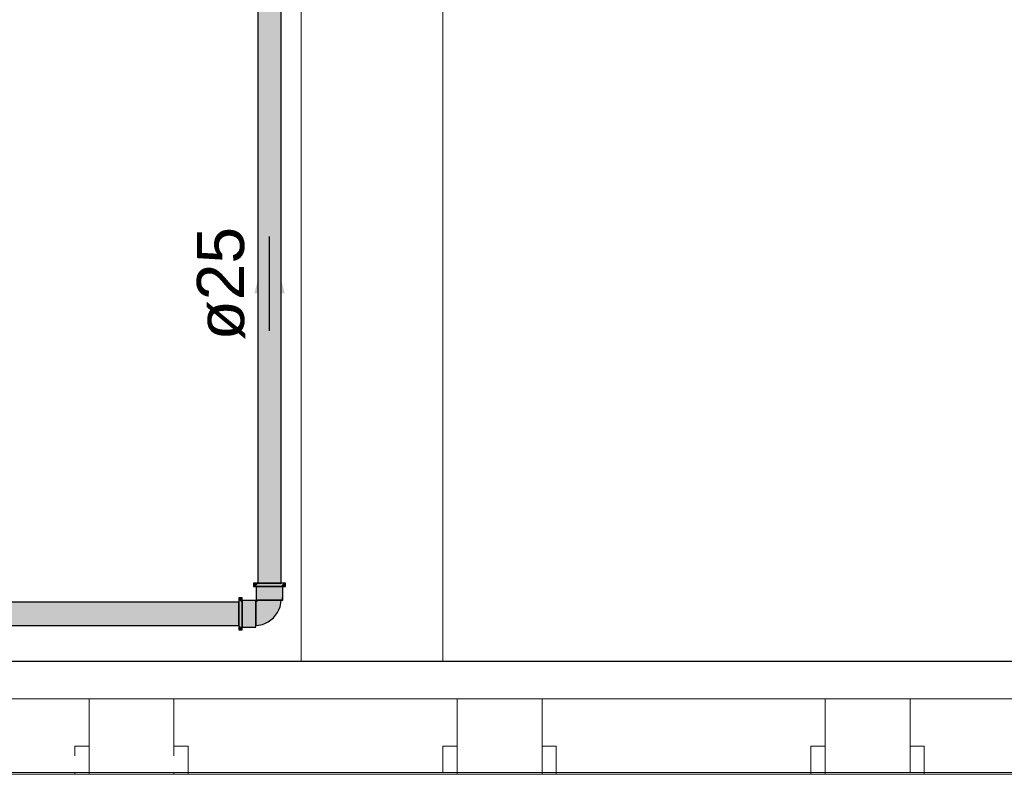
# Model space of a CAD drawing. Header units: millimetres. Extents: x -16331 to -10174, y -4135 to -3584.
# Tile 319 of 456: x -10240.22 to -10236.04, y -4011.24 to -4008.04. Entities that reach past the tile are written whole.
import ezdxf

# ---------------------------------------------------------------- set-up
doc = ezdxf.new("R2010")
doc.units = ezdxf.units.MM
for name, color, linetype in [('AL-Condutos', 3, 'Continuous'), ('AL-Conexões', 4, 'Continuous'), ('AL-Sentido conduto', 7, 'Continuous'), ('AL-Textos conduto', 7, 'Continuous'), ('DI-Eixos', 7, 'Continuous')]:
    doc.layers.add(name, color=color, linetype=linetype)
for name, color, linetype, lineweight in [('DI-Elementos externos em corte', 9, 'Continuous', 18), ('DI-Elementos externos em vista', 9, 'Continuous', 5), ('IFC-IfcBuildingElementProxy-Contorno', 250, 'Continuous', 5)]:
    doc.layers.add(name, color=color, linetype=linetype, lineweight=lineweight)
doc.styles.add('Arial', font='arial.ttf', dxfattribs={"height": 100})

msp = doc.modelspace()

# ---------------------------------------------------------------- hatches: boundary and pattern name
at = {"layer": 'AL-Condutos', "linetype": 'Continuous'}
for points in [[(-10239.1064, -4010.4256), (-10239.1064, -4007.9296), (-10239.1086, -4007.9296), (-10239.119, -4007.9296), (-10239.1358, -4007.9296), (-10239.1562, -4007.9296), (-10239.1765, -4007.9296), (-10239.1933, -4007.9296), (-10239.2037, -4007.9296), (-10239.2059, -4007.9296), (-10239.2059, -4010.4256), (-10239.2037, -4010.4256), (-10239.1933, -4010.4256), (-10239.1765, -4010.4256), (-10239.1562, -4010.4256), (-10239.1358, -4010.4256), (-10239.119, -4010.4256), (-10239.1086, -4010.4256)], [(-10239.2862, -4010.6053), (-10239.2862, -4010.6031), (-10239.2862, -4010.5927), (-10239.2862, -4010.5759), (-10239.2862, -4010.5556), (-10239.2862, -4010.5352), (-10239.2862, -4010.5184), (-10239.2862, -4010.508), (-10239.2862, -4010.5059), (-10244.4251, -4010.5059), (-10244.4251, -4010.5073), (-10244.4251, -4010.508), (-10244.4251, -4010.515), (-10244.4251, -4010.5184), (-10244.4251, -4010.5297), (-10244.4251, -4010.5352), (-10244.4251, -4010.5489), (-10244.4251, -4010.5556), (-10244.4251, -4010.5693), (-10244.4251, -4010.5759), (-10244.4251, -4010.5872), (-10244.4251, -4010.5927), (-10244.4251, -4010.5997), (-10244.4251, -4010.6031), (-10244.4251, -4010.6046), (-10244.4251, -4010.6053)]]:
    msp.add_hatch(color=91, dxfattribs=at).paths.add_polyline_path(points)
at = {"layer": 'AL-Conexões', "linetype": 'Continuous'}
for points in [[(-10239.2218, -4010.4256), (-10239.2242, -4010.4256), (-10239.2242, -4010.4392), (-10239.2218, -4010.4392), (-10239.215, -4010.4392), (-10239.2042, -4010.4256), (-10239.215, -4010.4256)], [(-10239.215, -4010.4392), (-10239.213, -4010.4392), (-10239.2042, -4010.4392), (-10239.1902, -4010.4392), (-10239.1738, -4010.4392), (-10239.1562, -4010.4392), (-10239.1386, -4010.4392), (-10239.1222, -4010.4392), (-10239.1081, -4010.4392), (-10239.0973, -4010.4256), (-10239.1081, -4010.4256), (-10239.1222, -4010.4256), (-10239.1386, -4010.4256), (-10239.1562, -4010.4256), (-10239.1738, -4010.4256), (-10239.1902, -4010.4256), (-10239.2042, -4010.4256), (-10239.213, -4010.4366)], [(-10239.211, -4010.4392), (-10239.213, -4010.4392), (-10239.213, -4010.498), (-10239.211, -4010.498), (-10239.2079, -4010.498), (-10239.2054, -4010.498), (-10239.2054, -4010.4946), (-10239.2054, -4010.498), (-10239.1963, -4010.498), (-10239.1963, -4010.4824), (-10239.2047, -4010.4937), (-10239.1963, -4010.4824), (-10239.1963, -4010.4392), (-10239.2054, -4010.4392)], [(-10239.1013, -4010.4702), (-10239.1013, -4010.4392), (-10239.107, -4010.4392), (-10239.116, -4010.4392), (-10239.1278, -4010.4392), (-10239.1415, -4010.4392), (-10239.1562, -4010.4392), (-10239.1709, -4010.4392), (-10239.1846, -4010.4392), (-10239.1963, -4010.4392), (-10239.1963, -4010.498), (-10239.1846, -4010.498), (-10239.1709, -4010.498), (-10239.1562, -4010.498), (-10239.1415, -4010.498), (-10239.1278, -4010.498), (-10239.116, -4010.498), (-10239.107, -4010.498), (-10239.1064, -4010.498)], [(-10239.0882, -4010.4392), (-10239.0882, -4010.4256), (-10239.0905, -4010.4256), (-10239.0973, -4010.4256), (-10239.0994, -4010.4282), (-10239.1081, -4010.4392), (-10239.0994, -4010.4392), (-10239.0973, -4010.4392), (-10239.0905, -4010.4392)], [(-10239.0994, -4010.498), (-10239.0994, -4010.4392), (-10239.1013, -4010.4392), (-10239.1013, -4010.498)], [(-10239.2726, -4010.4876), (-10239.2862, -4010.4876), (-10239.2862, -4010.4899), (-10239.2862, -4010.4967), (-10239.2835, -4010.4988), (-10239.2726, -4010.5075), (-10239.2726, -4010.4988), (-10239.2726, -4010.4967), (-10239.2726, -4010.4899)], [(-10239.1013, -4010.498), (-10239.1013, -4010.4702), (-10239.1064, -4010.498)], [(-10239.2726, -4010.6145), (-10239.2726, -4010.6124), (-10239.2726, -4010.6037), (-10239.2726, -4010.5896), (-10239.2726, -4010.5732), (-10239.2726, -4010.5556), (-10239.2726, -4010.538), (-10239.2726, -4010.5216), (-10239.2726, -4010.5075), (-10239.2746, -4010.5059), (-10239.2862, -4010.4967), (-10239.2862, -4010.5059), (-10239.2862, -4010.5075), (-10239.2862, -4010.5216), (-10239.2862, -4010.538), (-10239.2862, -4010.5556), (-10239.2862, -4010.5732), (-10239.2862, -4010.5896), (-10239.2862, -4010.6037), (-10239.2752, -4010.6124)], [(-10239.2138, -4010.4988), (-10239.2726, -4010.4988), (-10239.2726, -4010.5007), (-10239.2726, -4010.5064), (-10239.2267, -4010.5134), (-10239.2172, -4010.5064), (-10239.2168, -4010.5061), (-10239.2172, -4010.5064), (-10239.2267, -4010.5134), (-10239.2138, -4010.5154), (-10239.2138, -4010.5064), (-10239.2138, -4010.5039), (-10239.2138, -4010.5007)], [(-10239.2138, -4010.6104), (-10239.2138, -4010.6054), (-10239.2138, -4010.6048), (-10239.2138, -4010.5957), (-10239.2138, -4010.584), (-10239.2138, -4010.5703), (-10239.2138, -4010.5556), (-10239.2138, -4010.5409), (-10239.2138, -4010.5272), (-10239.2138, -4010.5154), (-10239.2726, -4010.5064), (-10239.2726, -4010.5154), (-10239.2726, -4010.5272), (-10239.2726, -4010.5409), (-10239.2726, -4010.5556), (-10239.2726, -4010.5703), (-10239.2726, -4010.584), (-10239.2726, -4010.5957), (-10239.2726, -4010.6048), (-10239.2319, -4010.6087)], [(-10239.1828, -4010.5974), (-10239.1816, -4010.5902), (-10239.1705, -4010.5769), (-10239.1621, -4010.5596), (-10239.1636, -4010.5377), (-10239.1692, -4010.5149), (-10239.182, -4010.498), (-10239.1954, -4010.498), (-10239.1864, -4010.5102), (-10239.1863, -4010.5255), (-10239.1776, -4010.5483), (-10239.1884, -4010.5612), (-10239.1776, -4010.5483), (-10239.1863, -4010.5255), (-10239.1864, -4010.5102), (-10239.1954, -4010.498), (-10239.2045, -4010.498), (-10239.2013, -4010.5104), (-10239.2045, -4010.498), (-10239.2079, -4010.498), (-10239.2104, -4010.5014), (-10239.2138, -4010.5039), (-10239.2138, -4010.5072), (-10239.2138, -4010.5163), (-10239.2015, -4010.5253), (-10239.1965, -4010.5426), (-10239.2015, -4010.5253), (-10239.2138, -4010.5163), (-10239.2138, -4010.5298), (-10239.2138, -4010.5462), (-10239.2009, -4010.5635), (-10239.1937, -4010.577), (-10239.2009, -4010.5635), (-10239.2138, -4010.5462), (-10239.2138, -4010.5549), (-10239.2138, -4010.5636), (-10239.2138, -4010.5801), (-10239.1976, -4010.5927), (-10239.2138, -4010.5801), (-10239.2138, -4010.5935), (-10239.2138, -4010.6023), (-10239.1969, -4010.5997), (-10239.2138, -4010.6023), (-10239.2138, -4010.6054), (-10239.2032, -4010.6035), (-10239.1866, -4010.6004), (-10239.174, -4010.5948), (-10239.1614, -4010.5891), (-10239.1505, -4010.5806), (-10239.1397, -4010.5721), (-10239.1312, -4010.5612), (-10239.1226, -4010.5503), (-10239.117, -4010.5377), (-10239.1113, -4010.5251), (-10239.1083, -4010.5085), (-10239.1064, -4010.498), (-10239.1094, -4010.498), (-10239.1121, -4010.5148), (-10239.1145, -4010.5291), (-10239.1203, -4010.5396), (-10239.1315, -4010.558), (-10239.1203, -4010.5396), (-10239.1145, -4010.5291), (-10239.1121, -4010.5148), (-10239.1094, -4010.498), (-10239.1182, -4010.498), (-10239.1211, -4010.5224), (-10239.1182, -4010.498), (-10239.1316, -4010.498), (-10239.135, -4010.5166), (-10239.1345, -4010.5374), (-10239.1412, -4010.5551), (-10239.1475, -4010.5707), (-10239.1563, -4010.5829), (-10239.1708, -4010.5921), (-10239.1563, -4010.5829), (-10239.1475, -4010.5707), (-10239.1412, -4010.5551), (-10239.1345, -4010.5374), (-10239.135, -4010.5166), (-10239.1316, -4010.498), (-10239.1481, -4010.498), (-10239.1656, -4010.498), (-10239.1508, -4010.5212), (-10239.1482, -4010.5423), (-10239.1508, -4010.5212), (-10239.1656, -4010.498), (-10239.182, -4010.498), (-10239.1692, -4010.5149), (-10239.1636, -4010.5377), (-10239.1621, -4010.5596), (-10239.1705, -4010.5769), (-10239.1816, -4010.5902)], [(-10239.2862, -4010.6213), (-10239.2862, -4010.6236), (-10239.2726, -4010.6236), (-10239.2726, -4010.6213), (-10239.2726, -4010.6145), (-10239.2841, -4010.6053), (-10239.2862, -4010.6037), (-10239.2862, -4010.6053), (-10239.2862, -4010.6145)], [(-10239.2726, -4010.6104), (-10239.2726, -4010.6124), (-10239.2138, -4010.6124), (-10239.2138, -4010.6104), (-10239.2726, -4010.6048)]]:
    msp.add_hatch(color=51, dxfattribs=at).paths.add_polyline_path(points)
at = {"layer": 'AL-Sentido conduto', "linetype": 'Continuous'}
msp.add_hatch(color=3, dxfattribs=at).paths.add_polyline_path([(-10239.1562, -4008.9557), (-10239.2209, -4009.1972), (-10239.0915, -4009.1972)])

# ---------------------------------------------------------------- linework, layer by layer
at = {"layer": 'AL-Condutos'}
for p, q in [((-10239.2059, -4007.9296), (-10239.2059, -4010.4256)), ((-10239.1064, -4010.4256), (-10239.1064, -4007.9296)), ((-10239.2059, -4010.4256), (-10239.2037, -4010.4256)), ((-10239.2037, -4010.4256), (-10239.1933, -4010.4256)), ((-10239.1933, -4010.4256), (-10239.1765, -4010.4256)), ((-10239.1765, -4010.4256), (-10239.1562, -4010.4256)), ((-10239.1562, -4010.4256), (-10239.1358, -4010.4256)), ((-10239.1358, -4010.4256), (-10239.119, -4010.4256)), ((-10239.119, -4010.4256), (-10239.1086, -4010.4256)), ((-10239.1086, -4010.4256), (-10239.1064, -4010.4256)), ((-10239.2862, -4010.5059), (-10244.4251, -4010.5059)), ((-10239.2862, -4010.508), (-10239.2862, -4010.5059)), ((-10239.2862, -4010.5184), (-10239.2862, -4010.508)), ((-10239.2862, -4010.5352), (-10239.2862, -4010.5184)), ((-10239.2862, -4010.5556), (-10239.2862, -4010.5352)), ((-10239.2862, -4010.5759), (-10239.2862, -4010.5556)), ((-10244.4251, -4010.6053), (-10239.2862, -4010.6053)), ((-10239.2862, -4010.5927), (-10239.2862, -4010.5759)), ((-10239.2862, -4010.6031), (-10239.2862, -4010.5927)), ((-10239.2862, -4010.6053), (-10239.2862, -4010.6031))]:
    msp.add_line(p, q, dxfattribs=at)
at = {"layer": 'AL-Conexões'}
for p, q in [((-10239.2242, -4010.4256), (-10239.2242, -4010.4392)), ((-10239.2218, -4010.4256), (-10239.2242, -4010.4256)), ((-10239.2242, -4010.4392), (-10239.2218, -4010.4392)), ((-10239.215, -4010.4256), (-10239.2218, -4010.4256)), ((-10239.2218, -4010.4392), (-10239.215, -4010.4392)), ((-10239.2042, -4010.4256), (-10239.215, -4010.4256)), ((-10239.215, -4010.4392), (-10239.213, -4010.4392)), ((-10239.213, -4010.4392), (-10239.2042, -4010.4392)), ((-10239.213, -4010.4392), (-10239.213, -4010.498)), ((-10239.211, -4010.4392), (-10239.213, -4010.4392)), ((-10239.2054, -4010.4392), (-10239.211, -4010.4392)), ((-10239.1963, -4010.4392), (-10239.2054, -4010.4392)), ((-10239.1902, -4010.4256), (-10239.2042, -4010.4256)), ((-10239.2042, -4010.4392), (-10239.1902, -4010.4392)), ((-10239.1846, -4010.4392), (-10239.1963, -4010.4392)), ((-10239.1738, -4010.4256), (-10239.1902, -4010.4256)), ((-10239.1902, -4010.4392), (-10239.1738, -4010.4392)), ((-10239.1709, -4010.4392), (-10239.1846, -4010.4392)), ((-10239.1562, -4010.4256), (-10239.1738, -4010.4256)), ((-10239.1738, -4010.4392), (-10239.1562, -4010.4392)), ((-10239.1562, -4010.4392), (-10239.1709, -4010.4392)), ((-10239.1386, -4010.4256), (-10239.1562, -4010.4256)), ((-10239.1562, -4010.4392), (-10239.1386, -4010.4392)), ((-10239.1415, -4010.4392), (-10239.1562, -4010.4392)), ((-10239.1278, -4010.4392), (-10239.1415, -4010.4392)), ((-10239.1222, -4010.4256), (-10239.1386, -4010.4256)), ((-10239.1386, -4010.4392), (-10239.1222, -4010.4392)), ((-10239.116, -4010.4392), (-10239.1278, -4010.4392)), ((-10239.1081, -4010.4256), (-10239.1222, -4010.4256)), ((-10239.1222, -4010.4392), (-10239.1081, -4010.4392)), ((-10239.107, -4010.4392), (-10239.116, -4010.4392)), ((-10239.0973, -4010.4256), (-10239.1081, -4010.4256)), ((-10239.1081, -4010.4392), (-10239.0994, -4010.4392)), ((-10239.1013, -4010.4392), (-10239.107, -4010.4392)), ((-10239.0994, -4010.4392), (-10239.1013, -4010.4392)), ((-10239.0994, -4010.4392), (-10239.0973, -4010.4392)), ((-10239.0994, -4010.498), (-10239.0994, -4010.4392)), ((-10239.0905, -4010.4256), (-10239.0973, -4010.4256)), ((-10239.0973, -4010.4392), (-10239.0905, -4010.4392)), ((-10239.0882, -4010.4256), (-10239.0905, -4010.4256)), ((-10239.0905, -4010.4392), (-10239.0882, -4010.4392)), ((-10239.0882, -4010.4392), (-10239.0882, -4010.4256)), ((-10239.2862, -4010.4876), (-10239.2862, -4010.4899)), ((-10239.2726, -4010.4876), (-10239.2862, -4010.4876)), ((-10239.2726, -4010.4899), (-10239.2726, -4010.4876)), ((-10239.2862, -4010.4899), (-10239.2862, -4010.4967)), ((-10239.2862, -4010.4967), (-10239.2862, -4010.5059)), ((-10239.2862, -4010.5059), (-10239.2862, -4010.5075)), ((-10239.2862, -4010.5075), (-10239.2862, -4010.5216)), ((-10239.2862, -4010.5216), (-10239.2862, -4010.538)), ((-10239.2726, -4010.4967), (-10239.2726, -4010.4899)), ((-10239.2726, -4010.4988), (-10239.2726, -4010.4967)), ((-10239.2726, -4010.5075), (-10239.2726, -4010.4988)), ((-10239.2726, -4010.4988), (-10239.2726, -4010.5007)), ((-10239.2138, -4010.4988), (-10239.2726, -4010.4988)), ((-10239.2726, -4010.5007), (-10239.2726, -4010.5064)), ((-10239.2726, -4010.5064), (-10239.2726, -4010.5154)), ((-10239.2726, -4010.5216), (-10239.2726, -4010.5075)), ((-10239.2726, -4010.5154), (-10239.2726, -4010.5272)), ((-10239.2726, -4010.538), (-10239.2726, -4010.5216)), ((-10239.2726, -4010.5272), (-10239.2726, -4010.5409)), ((-10239.2138, -4010.5007), (-10239.2138, -4010.4988)), ((-10239.2138, -4010.5039), (-10239.2138, -4010.5007)), ((-10239.2104, -4010.5014), (-10239.2138, -4010.5039)), ((-10239.2138, -4010.5064), (-10239.2138, -4010.5039)), ((-10239.2138, -4010.5039), (-10239.2138, -4010.5072)), ((-10239.2138, -4010.5154), (-10239.2138, -4010.5064)), ((-10239.2138, -4010.5072), (-10239.2138, -4010.5163)), ((-10239.2138, -4010.5272), (-10239.2138, -4010.5154)), ((-10239.2138, -4010.5163), (-10239.2138, -4010.5298)), ((-10239.2138, -4010.5409), (-10239.2138, -4010.5272)), ((-10239.2138, -4010.5298), (-10239.2138, -4010.5462)), ((-10239.213, -4010.498), (-10239.211, -4010.498)), ((-10239.211, -4010.498), (-10239.2079, -4010.498)), ((-10239.2079, -4010.498), (-10239.2104, -4010.5014)), ((-10239.2079, -4010.498), (-10239.2054, -4010.498)), ((-10239.2045, -4010.498), (-10239.2079, -4010.498)), ((-10239.2054, -4010.498), (-10239.1963, -4010.498)), ((-10239.1954, -4010.498), (-10239.2045, -4010.498)), ((-10239.1963, -4010.498), (-10239.1846, -4010.498)), ((-10239.182, -4010.498), (-10239.1954, -4010.498)), ((-10239.1846, -4010.498), (-10239.1709, -4010.498)), ((-10239.1656, -4010.498), (-10239.182, -4010.498)), ((-10239.1709, -4010.498), (-10239.1562, -4010.498)), ((-10239.1481, -4010.498), (-10239.1656, -4010.498)), ((-10239.1562, -4010.498), (-10239.1415, -4010.498)), ((-10239.1316, -4010.498), (-10239.1481, -4010.498)), ((-10239.1415, -4010.498), (-10239.1278, -4010.498)), ((-10239.1182, -4010.498), (-10239.1316, -4010.498)), ((-10239.1278, -4010.498), (-10239.116, -4010.498)), ((-10239.1094, -4010.498), (-10239.1182, -4010.498)), ((-10239.117, -4010.5377), (-10239.1113, -4010.5251)), ((-10239.116, -4010.498), (-10239.107, -4010.498)), ((-10239.1113, -4010.5251), (-10239.1083, -4010.5085)), ((-10239.1064, -4010.498), (-10239.1094, -4010.498)), ((-10239.1083, -4010.5085), (-10239.1064, -4010.498)), ((-10239.107, -4010.498), (-10239.1064, -4010.498)), ((-10239.1064, -4010.498), (-10239.1013, -4010.498)), ((-10239.1013, -4010.498), (-10239.0994, -4010.498)), ((-10239.2862, -4010.538), (-10239.2862, -4010.5556)), ((-10239.2862, -4010.5556), (-10239.2862, -4010.5732)), ((-10239.2726, -4010.5556), (-10239.2726, -4010.538)), ((-10239.2726, -4010.5409), (-10239.2726, -4010.5556)), ((-10239.2726, -4010.5732), (-10239.2726, -4010.5556)), ((-10239.2726, -4010.5556), (-10239.2726, -4010.5703)), ((-10239.2726, -4010.5703), (-10239.2726, -4010.584)), ((-10239.2138, -4010.5556), (-10239.2138, -4010.5409)), ((-10239.2138, -4010.5462), (-10239.2138, -4010.5549)), ((-10239.2138, -4010.5549), (-10239.2138, -4010.5636)), ((-10239.2138, -4010.5703), (-10239.2138, -4010.5556)), ((-10239.2138, -4010.5636), (-10239.2138, -4010.5801)), ((-10239.2138, -4010.584), (-10239.2138, -4010.5703)), ((-10239.1505, -4010.5806), (-10239.1397, -4010.5721)), ((-10239.1397, -4010.5721), (-10239.1312, -4010.5612)), ((-10239.1312, -4010.5612), (-10239.1226, -4010.5503)), ((-10239.1226, -4010.5503), (-10239.117, -4010.5377)), ((-10239.2862, -4010.5732), (-10239.2862, -4010.5896)), ((-10239.2862, -4010.5896), (-10239.2862, -4010.6037)), ((-10239.2862, -4010.6037), (-10239.2862, -4010.6053)), ((-10239.2862, -4010.6053), (-10239.2862, -4010.6145)), ((-10239.2726, -4010.5896), (-10239.2726, -4010.5732)), ((-10239.2726, -4010.584), (-10239.2726, -4010.5957)), ((-10239.2726, -4010.6037), (-10239.2726, -4010.5896)), ((-10239.2726, -4010.5957), (-10239.2726, -4010.6048)), ((-10239.2726, -4010.6124), (-10239.2726, -4010.6037)), ((-10239.2726, -4010.6048), (-10239.2726, -4010.6104)), ((-10239.2726, -4010.6104), (-10239.2726, -4010.6124)), ((-10239.2726, -4010.6145), (-10239.2726, -4010.6124)), ((-10239.2726, -4010.6124), (-10239.2138, -4010.6124)), ((-10239.2138, -4010.5801), (-10239.2138, -4010.5935)), ((-10239.2138, -4010.5957), (-10239.2138, -4010.584)), ((-10239.2138, -4010.5935), (-10239.2138, -4010.6023)), ((-10239.2138, -4010.6048), (-10239.2138, -4010.5957)), ((-10239.2138, -4010.6023), (-10239.2138, -4010.6054)), ((-10239.2138, -4010.6054), (-10239.2032, -4010.6035)), ((-10239.2138, -4010.6054), (-10239.2138, -4010.6048)), ((-10239.2138, -4010.6104), (-10239.2138, -4010.6054)), ((-10239.2138, -4010.6124), (-10239.2138, -4010.6104)), ((-10239.2032, -4010.6035), (-10239.1866, -4010.6004)), ((-10239.1866, -4010.6004), (-10239.174, -4010.5948)), ((-10239.174, -4010.5948), (-10239.1614, -4010.5891)), ((-10239.1614, -4010.5891), (-10239.1505, -4010.5806)), ((-10239.2862, -4010.6145), (-10239.2862, -4010.6213)), ((-10239.2862, -4010.6213), (-10239.2862, -4010.6236)), ((-10239.2862, -4010.6236), (-10239.2726, -4010.6236)), ((-10239.2726, -4010.6213), (-10239.2726, -4010.6145)), ((-10239.2726, -4010.6236), (-10239.2726, -4010.6213))]:
    msp.add_line(p, q, dxfattribs=at)
at = {"layer": 'AL-Sentido conduto'}
msp.add_lwpolyline([(-10239.1562, -4009.3557), (-10239.1562, -4008.9557)], dxfattribs=at)
at = {"layer": 'DI-Eixos'}
msp.add_line((-10246.8251, -4010.7557), (-10223.5979, -4010.7557), dxfattribs=at)
at = {"layer": 'DI-Elementos externos em corte'}
for p, q in [((-10239.1404, -4010.7556), (-10241.2813, -4010.7556)), ((-10237.4896, -4010.7556), (-10241.2813, -4010.7556)), ((-10238.3613, -4010.7556), (-10239.1404, -4010.7556)), ((-10238.0013, -4010.7556), (-10238.3613, -4010.7556)), ((-10237.9413, -4010.7556), (-10238.0013, -4010.7556)), ((-10237.9186, -4010.7556), (-10237.9413, -4010.7556)), ((-10236.8613, -4010.7556), (-10237.9186, -4010.7556)), ((-10230.3817, -4010.7556), (-10237.4896, -4010.7556)), ((-10236.8013, -4010.7556), (-10236.8613, -4010.7556)), ((-10236.4413, -4010.7556), (-10236.8013, -4010.7556)), ((-10236.3813, -4010.7556), (-10236.4413, -4010.7556)), ((-10235.3013, -4010.7556), (-10236.3813, -4010.7556)), ((-10241.1213, -4010.9156), (-10239.9213, -4010.9156)), ((-10239.9213, -4010.9156), (-10239.5613, -4010.9156)), ((-10239.9213, -4010.9156), (-10239.9213, -4011.0269)), ((-10239.6865, -4010.9156), (-10239.9213, -4010.9156)), ((-10239.5613, -4010.9156), (-10239.6865, -4010.9156)), ((-10239.5613, -4010.9156), (-10238.3613, -4010.9156)), ((-10239.5613, -4011.1156), (-10239.5613, -4010.9156)), ((-10238.3613, -4010.9156), (-10238.0013, -4010.9156)), ((-10238.3613, -4010.9156), (-10238.3613, -4011.0269)), ((-10238.1265, -4010.9156), (-10238.3613, -4010.9156)), ((-10238.0013, -4010.9156), (-10238.1265, -4010.9156)), ((-10238.0013, -4010.9156), (-10237.4896, -4010.9156)), ((-10238.0013, -4011.1156), (-10238.0013, -4010.9156)), ((-10237.4896, -4010.9156), (-10236.8013, -4010.9156)), ((-10236.8013, -4010.9156), (-10236.4413, -4010.9156)), ((-10236.8013, -4010.9156), (-10236.8013, -4011.0269)), ((-10236.5665, -4010.9156), (-10236.8013, -4010.9156)), ((-10236.4413, -4010.9156), (-10236.5665, -4010.9156)), ((-10236.4413, -4010.9156), (-10235.2413, -4010.9156)), ((-10236.4413, -4011.1156), (-10236.4413, -4010.9156)), ((-10239.9213, -4011.0269), (-10239.9213, -4011.1156)), ((-10238.3613, -4011.0269), (-10238.3613, -4011.1156)), ((-10236.8013, -4011.0269), (-10236.8013, -4011.1156)), ((-10239.9813, -4011.1156), (-10239.9813, -4011.1573)), ((-10239.9422, -4011.1156), (-10239.9813, -4011.1156)), ((-10239.9213, -4011.1156), (-10239.9422, -4011.1156)), ((-10239.9213, -4011.1156), (-10239.9213, -4011.2276)), ((-10239.9213, -4011.1939), (-10239.9213, -4011.1156)), ((-10239.5613, -4011.1243), (-10239.5613, -4011.1156)), ((-10239.5613, -4011.1156), (-10239.5613, -4011.1573)), ((-10239.5222, -4011.1156), (-10239.5613, -4011.1156)), ((-10239.5013, -4011.1156), (-10239.5222, -4011.1156)), ((-10239.5013, -4011.1939), (-10239.5013, -4011.1156)), ((-10238.4213, -4011.1156), (-10238.4213, -4011.1573)), ((-10238.3822, -4011.1156), (-10238.4213, -4011.1156)), ((-10238.3613, -4011.1156), (-10238.3822, -4011.1156)), ((-10238.3613, -4011.1156), (-10238.3613, -4011.2276)), ((-10238.3613, -4011.1939), (-10238.3613, -4011.1156)), ((-10238.0013, -4011.1243), (-10238.0013, -4011.1156)), ((-10238.0013, -4011.1156), (-10238.0013, -4011.1573)), ((-10237.9622, -4011.1156), (-10238.0013, -4011.1156)), ((-10238.0013, -4011.2276), (-10238.0013, -4011.1243)), ((-10237.9413, -4011.1156), (-10237.9622, -4011.1156)), ((-10237.9413, -4011.1939), (-10237.9413, -4011.1156)), ((-10236.8613, -4011.1156), (-10236.8613, -4011.1573)), ((-10236.8222, -4011.1156), (-10236.8613, -4011.1156)), ((-10236.8013, -4011.1156), (-10236.8222, -4011.1156)), ((-10236.8013, -4011.1156), (-10236.8013, -4011.2276)), ((-10236.8013, -4011.1939), (-10236.8013, -4011.1156)), ((-10236.4413, -4011.1243), (-10236.4413, -4011.1156)), ((-10236.4413, -4011.1156), (-10236.4413, -4011.1573)), ((-10236.4022, -4011.1156), (-10236.4413, -4011.1156)), ((-10236.4413, -4011.2276), (-10236.4413, -4011.1243)), ((-10236.3813, -4011.1156), (-10236.4022, -4011.1156)), ((-10236.3813, -4011.1939), (-10236.3813, -4011.1156)), ((-10239.9213, -4011.2276), (-10239.9213, -4011.1939)), ((-10239.5013, -4011.2276), (-10239.5013, -4011.1939)), ((-10238.4213, -4011.1573), (-10238.4213, -4011.2276)), ((-10238.3613, -4011.2276), (-10238.3613, -4011.1939)), ((-10238.0013, -4011.1573), (-10238.0013, -4011.2276)), ((-10237.9413, -4011.2276), (-10237.9413, -4011.1939)), ((-10236.8613, -4011.1573), (-10236.8613, -4011.2276)), ((-10236.8013, -4011.2276), (-10236.8013, -4011.1939)), ((-10236.4413, -4011.1573), (-10236.4413, -4011.2276)), ((-10236.3813, -4011.2276), (-10236.3813, -4011.1939)), ((-10241.2617, -4011.2356), (-10233.9156, -4011.2356)), ((-10239.9813, -4011.2276), (-10241.0613, -4011.2276)), ((-10241.0613, -4011.2356), (-10239.9813, -4011.2356)), ((-10239.9213, -4011.2276), (-10239.9813, -4011.2276)), ((-10239.9813, -4011.2276), (-10239.9813, -4011.2356)), ((-10239.9813, -4011.2356), (-10239.9213, -4011.2356)), ((-10239.9813, -4011.2356), (-10239.9604, -4011.2356)), ((-10239.9604, -4011.2356), (-10239.9213, -4011.2356)), ((-10239.5613, -4011.2276), (-10239.9213, -4011.2276)), ((-10239.9213, -4011.2276), (-10239.9213, -4011.2356)), ((-10239.9213, -4011.2356), (-10239.9213, -4011.2276)), ((-10239.9213, -4011.2356), (-10239.5613, -4011.2356)), ((-10239.9213, -4011.2356), (-10239.7961, -4011.2356)), ((-10239.5013, -4011.2276), (-10239.5613, -4011.2276)), ((-10239.5613, -4011.2276), (-10239.5613, -4011.2356)), ((-10239.5613, -4011.2356), (-10239.5013, -4011.2356)), ((-10239.5613, -4011.2356), (-10239.5404, -4011.2356)), ((-10239.5404, -4011.2356), (-10239.5013, -4011.2356)), ((-10238.4213, -4011.2276), (-10239.5013, -4011.2276)), ((-10239.5013, -4011.2356), (-10239.5013, -4011.2276)), ((-10239.5013, -4011.2356), (-10238.4213, -4011.2356)), ((-10238.3613, -4011.2276), (-10238.4213, -4011.2276)), ((-10238.4213, -4011.2356), (-10238.3613, -4011.2356)), ((-10238.4213, -4011.2356), (-10238.4004, -4011.2356)), ((-10238.4004, -4011.2356), (-10238.3613, -4011.2356)), ((-10238.0013, -4011.2276), (-10238.3613, -4011.2276)), ((-10238.3613, -4011.2276), (-10238.3613, -4011.2356)), ((-10238.3613, -4011.2356), (-10238.3613, -4011.2276)), ((-10238.3613, -4011.2356), (-10238.0013, -4011.2356)), ((-10238.3613, -4011.2356), (-10238.2361, -4011.2356)), ((-10238.2361, -4011.2356), (-10238.0013, -4011.2356)), ((-10237.9413, -4011.2276), (-10238.0013, -4011.2276)), ((-10238.0013, -4011.2356), (-10238.0013, -4011.2276)), ((-10238.0013, -4011.2276), (-10238.0013, -4011.2356)), ((-10238.0013, -4011.2356), (-10237.943, -4011.2356)), ((-10238.0013, -4011.2356), (-10237.9804, -4011.2356)), ((-10237.9804, -4011.2356), (-10237.9413, -4011.2356)), ((-10237.7277, -4011.2276), (-10237.9413, -4011.2276)), ((-10237.9413, -4011.2356), (-10237.9413, -4011.2276)), ((-10237.9413, -4011.2356), (-10236.8882, -4011.2356)), ((-10230.3817, -4011.2276), (-10237.7277, -4011.2276)), ((-10236.8882, -4011.2356), (-10236.8613, -4011.2356)), ((-10236.8613, -4011.2276), (-10236.8613, -4011.2356)), ((-10236.8613, -4011.2356), (-10236.8013, -4011.2356)), ((-10236.8613, -4011.2356), (-10236.8404, -4011.2356)), ((-10236.8404, -4011.2356), (-10236.8013, -4011.2356)), ((-10236.8013, -4011.2276), (-10236.8013, -4011.2356)), ((-10236.8013, -4011.2356), (-10236.8013, -4011.2276)), ((-10236.8013, -4011.2356), (-10236.4413, -4011.2356)), ((-10236.8013, -4011.2356), (-10236.6761, -4011.2356)), ((-10236.6761, -4011.2356), (-10236.4413, -4011.2356)), ((-10236.4413, -4011.2356), (-10236.3813, -4011.2356)), ((-10236.4413, -4011.2356), (-10236.4204, -4011.2356)), ((-10236.3813, -4011.2356), (-10236.3813, -4011.2276)), ((-10236.3813, -4011.2356), (-10235.3013, -4011.2356))]:
    msp.add_line(p, q, dxfattribs=at)
at = {"layer": 'DI-Elementos externos em corte', "lineweight": 5}
for p, q in [((-10239.1404, -4010.7556), (-10241.2813, -4010.7556)), ((-10237.4896, -4010.7556), (-10241.2813, -4010.7556)), ((-10238.3613, -4010.7556), (-10239.1404, -4010.7556)), ((-10238.0013, -4010.7556), (-10238.3613, -4010.7556)), ((-10237.9413, -4010.7556), (-10238.0013, -4010.7556)), ((-10237.9186, -4010.7556), (-10237.9413, -4010.7556)), ((-10236.8613, -4010.7556), (-10237.9186, -4010.7556)), ((-10230.3817, -4010.7556), (-10237.4896, -4010.7556)), ((-10236.8013, -4010.7556), (-10236.8613, -4010.7556)), ((-10236.4413, -4010.7556), (-10236.8013, -4010.7556)), ((-10236.3813, -4010.7556), (-10236.4413, -4010.7556)), ((-10235.3013, -4010.7556), (-10236.3813, -4010.7556)), ((-10241.1213, -4010.9156), (-10239.9213, -4010.9156)), ((-10239.9213, -4010.9156), (-10239.5613, -4010.9156)), ((-10239.9213, -4010.9156), (-10239.9213, -4011.0269)), ((-10239.6865, -4010.9156), (-10239.9213, -4010.9156)), ((-10239.5613, -4010.9156), (-10239.6865, -4010.9156)), ((-10239.5613, -4010.9156), (-10238.3613, -4010.9156)), ((-10239.5613, -4011.1156), (-10239.5613, -4010.9156)), ((-10238.3613, -4010.9156), (-10238.0013, -4010.9156)), ((-10238.3613, -4010.9156), (-10238.3613, -4011.0269)), ((-10238.1265, -4010.9156), (-10238.3613, -4010.9156)), ((-10238.0013, -4010.9156), (-10238.1265, -4010.9156)), ((-10238.0013, -4010.9156), (-10237.4896, -4010.9156)), ((-10238.0013, -4011.1156), (-10238.0013, -4010.9156)), ((-10237.4896, -4010.9156), (-10236.8013, -4010.9156)), ((-10236.8013, -4010.9156), (-10236.4413, -4010.9156)), ((-10236.8013, -4010.9156), (-10236.8013, -4011.0269)), ((-10236.5665, -4010.9156), (-10236.8013, -4010.9156)), ((-10236.4413, -4010.9156), (-10236.5665, -4010.9156)), ((-10236.4413, -4010.9156), (-10235.2413, -4010.9156)), ((-10236.4413, -4011.1156), (-10236.4413, -4010.9156)), ((-10239.9213, -4011.0269), (-10239.9213, -4011.1156)), ((-10238.3613, -4011.0269), (-10238.3613, -4011.1156)), ((-10236.8013, -4011.0269), (-10236.8013, -4011.1156)), ((-10239.9813, -4011.1156), (-10239.9813, -4011.1573)), ((-10239.9422, -4011.1156), (-10239.9813, -4011.1156)), ((-10239.9213, -4011.1156), (-10239.9422, -4011.1156)), ((-10239.9213, -4011.1156), (-10239.9213, -4011.2276)), ((-10239.9213, -4011.1939), (-10239.9213, -4011.1156)), ((-10239.5613, -4011.1243), (-10239.5613, -4011.1156)), ((-10239.5613, -4011.1156), (-10239.5613, -4011.1573)), ((-10239.5222, -4011.1156), (-10239.5613, -4011.1156)), ((-10239.5013, -4011.1156), (-10239.5222, -4011.1156)), ((-10239.5013, -4011.1939), (-10239.5013, -4011.1156)), ((-10238.4213, -4011.1156), (-10238.4213, -4011.1573)), ((-10238.3822, -4011.1156), (-10238.4213, -4011.1156)), ((-10238.3613, -4011.1156), (-10238.3822, -4011.1156)), ((-10238.3613, -4011.1156), (-10238.3613, -4011.2276)), ((-10238.3613, -4011.1939), (-10238.3613, -4011.1156)), ((-10238.0013, -4011.1243), (-10238.0013, -4011.1156)), ((-10238.0013, -4011.1156), (-10238.0013, -4011.1573)), ((-10237.9622, -4011.1156), (-10238.0013, -4011.1156)), ((-10238.0013, -4011.2276), (-10238.0013, -4011.1243)), ((-10237.9413, -4011.1156), (-10237.9622, -4011.1156)), ((-10237.9413, -4011.1939), (-10237.9413, -4011.1156)), ((-10236.8613, -4011.1156), (-10236.8613, -4011.1573)), ((-10236.8222, -4011.1156), (-10236.8613, -4011.1156)), ((-10236.8013, -4011.1156), (-10236.8222, -4011.1156)), ((-10236.8013, -4011.1156), (-10236.8013, -4011.2276)), ((-10236.8013, -4011.1939), (-10236.8013, -4011.1156)), ((-10236.4413, -4011.1243), (-10236.4413, -4011.1156)), ((-10236.4413, -4011.1156), (-10236.4413, -4011.1573)), ((-10236.4022, -4011.1156), (-10236.4413, -4011.1156)), ((-10236.4413, -4011.2276), (-10236.4413, -4011.1243)), ((-10236.3813, -4011.1156), (-10236.4022, -4011.1156)), ((-10236.3813, -4011.1939), (-10236.3813, -4011.1156)), ((-10239.9213, -4011.2276), (-10239.9213, -4011.1939)), ((-10239.5013, -4011.2276), (-10239.5013, -4011.1939)), ((-10238.4213, -4011.1573), (-10238.4213, -4011.2276)), ((-10238.3613, -4011.2276), (-10238.3613, -4011.1939)), ((-10238.0013, -4011.1573), (-10238.0013, -4011.2276)), ((-10237.9413, -4011.2276), (-10237.9413, -4011.1939)), ((-10236.8613, -4011.1573), (-10236.8613, -4011.2276)), ((-10236.8013, -4011.2276), (-10236.8013, -4011.1939)), ((-10236.4413, -4011.1573), (-10236.4413, -4011.2276)), ((-10236.3813, -4011.2276), (-10236.3813, -4011.1939)), ((-10241.2617, -4011.2356), (-10233.9156, -4011.2356)), ((-10239.9813, -4011.2276), (-10241.0613, -4011.2276)), ((-10241.0613, -4011.2356), (-10239.9813, -4011.2356)), ((-10239.9213, -4011.2276), (-10239.9813, -4011.2276)), ((-10239.9813, -4011.2276), (-10239.9813, -4011.2356)), ((-10239.9813, -4011.2356), (-10239.9213, -4011.2356)), ((-10239.9813, -4011.2356), (-10239.9604, -4011.2356)), ((-10239.9604, -4011.2356), (-10239.9213, -4011.2356)), ((-10239.5613, -4011.2276), (-10239.9213, -4011.2276)), ((-10239.9213, -4011.2276), (-10239.9213, -4011.2356)), ((-10239.9213, -4011.2356), (-10239.9213, -4011.2276)), ((-10239.9213, -4011.2356), (-10239.5613, -4011.2356)), ((-10239.9213, -4011.2356), (-10239.7961, -4011.2356)), ((-10239.5013, -4011.2276), (-10239.5613, -4011.2276)), ((-10239.5613, -4011.2276), (-10239.5613, -4011.2356)), ((-10239.5613, -4011.2356), (-10239.5013, -4011.2356)), ((-10239.5613, -4011.2356), (-10239.5404, -4011.2356)), ((-10239.5404, -4011.2356), (-10239.5013, -4011.2356)), ((-10238.4213, -4011.2276), (-10239.5013, -4011.2276)), ((-10239.5013, -4011.2356), (-10239.5013, -4011.2276)), ((-10239.5013, -4011.2356), (-10238.4213, -4011.2356)), ((-10238.3613, -4011.2276), (-10238.4213, -4011.2276)), ((-10238.4213, -4011.2356), (-10238.3613, -4011.2356)), ((-10238.4213, -4011.2356), (-10238.4004, -4011.2356)), ((-10238.4004, -4011.2356), (-10238.3613, -4011.2356)), ((-10238.0013, -4011.2276), (-10238.3613, -4011.2276)), ((-10238.3613, -4011.2276), (-10238.3613, -4011.2356)), ((-10238.3613, -4011.2356), (-10238.3613, -4011.2276)), ((-10238.3613, -4011.2356), (-10238.0013, -4011.2356)), ((-10238.3613, -4011.2356), (-10238.2361, -4011.2356)), ((-10238.2361, -4011.2356), (-10238.0013, -4011.2356)), ((-10237.9413, -4011.2276), (-10238.0013, -4011.2276)), ((-10238.0013, -4011.2356), (-10238.0013, -4011.2276)), ((-10238.0013, -4011.2276), (-10238.0013, -4011.2356)), ((-10238.0013, -4011.2356), (-10237.943, -4011.2356)), ((-10238.0013, -4011.2356), (-10237.9804, -4011.2356)), ((-10237.9804, -4011.2356), (-10237.9413, -4011.2356)), ((-10237.7277, -4011.2276), (-10237.9413, -4011.2276)), ((-10237.9413, -4011.2356), (-10237.9413, -4011.2276)), ((-10237.9413, -4011.2356), (-10236.8882, -4011.2356)), ((-10230.3817, -4011.2276), (-10237.7277, -4011.2276)), ((-10236.8882, -4011.2356), (-10236.8613, -4011.2356)), ((-10236.8613, -4011.2276), (-10236.8613, -4011.2356)), ((-10236.8613, -4011.2356), (-10236.8013, -4011.2356)), ((-10236.8613, -4011.2356), (-10236.8404, -4011.2356)), ((-10236.8404, -4011.2356), (-10236.8013, -4011.2356)), ((-10236.8013, -4011.2276), (-10236.8013, -4011.2356)), ((-10236.8013, -4011.2356), (-10236.8013, -4011.2276)), ((-10236.8013, -4011.2356), (-10236.4413, -4011.2356)), ((-10236.8013, -4011.2356), (-10236.6761, -4011.2356)), ((-10236.6761, -4011.2356), (-10236.4413, -4011.2356)), ((-10236.4413, -4011.2356), (-10236.3813, -4011.2356)), ((-10236.4413, -4011.2356), (-10236.4204, -4011.2356)), ((-10236.3813, -4011.2356), (-10236.3813, -4011.2276)), ((-10236.3813, -4011.2356), (-10235.3013, -4011.2356))]:
    msp.add_line(p, q, dxfattribs=at)
at = {"layer": 'DI-Elementos externos em vista'}
for p, q in [((-10239.0215, -4007.7556), (-10239.0215, -4010.7556)), ((-10238.4215, -4010.7556), (-10238.4215, -4007.7556)), ((-10239.0215, -4010.7556), (-10238.8215, -4010.7556)), ((-10238.8215, -4010.7556), (-10238.4215, -4010.7556))]:
    msp.add_line(p, q, dxfattribs=at)
at = {"layer": 'IFC-IfcBuildingElementProxy-Contorno', "lineweight": 5}
for p, q in [((-10239.0215, -4007.7556), (-10239.0215, -4010.7556)), ((-10238.4215, -4010.7556), (-10238.4215, -4007.7556)), ((-10239.0215, -4010.7556), (-10238.8215, -4010.7556)), ((-10238.8215, -4010.7556), (-10238.4215, -4010.7556))]:
    msp.add_line(p, q, dxfattribs=at)

# ---------------------------------------------------------------- texts
at = {"layer": 'AL-Textos conduto', "insert": (-10239.2587, -4009.1557), "char_height": 0.2, "width": 0.962805, "attachment_point": 8, "rotation": 90.0002, "line_spacing_factor": 0.6, "style": 'Arial'}
msp.add_mtext('ø25', dxfattribs=at)

doc.saveas('drawing.dxf')
